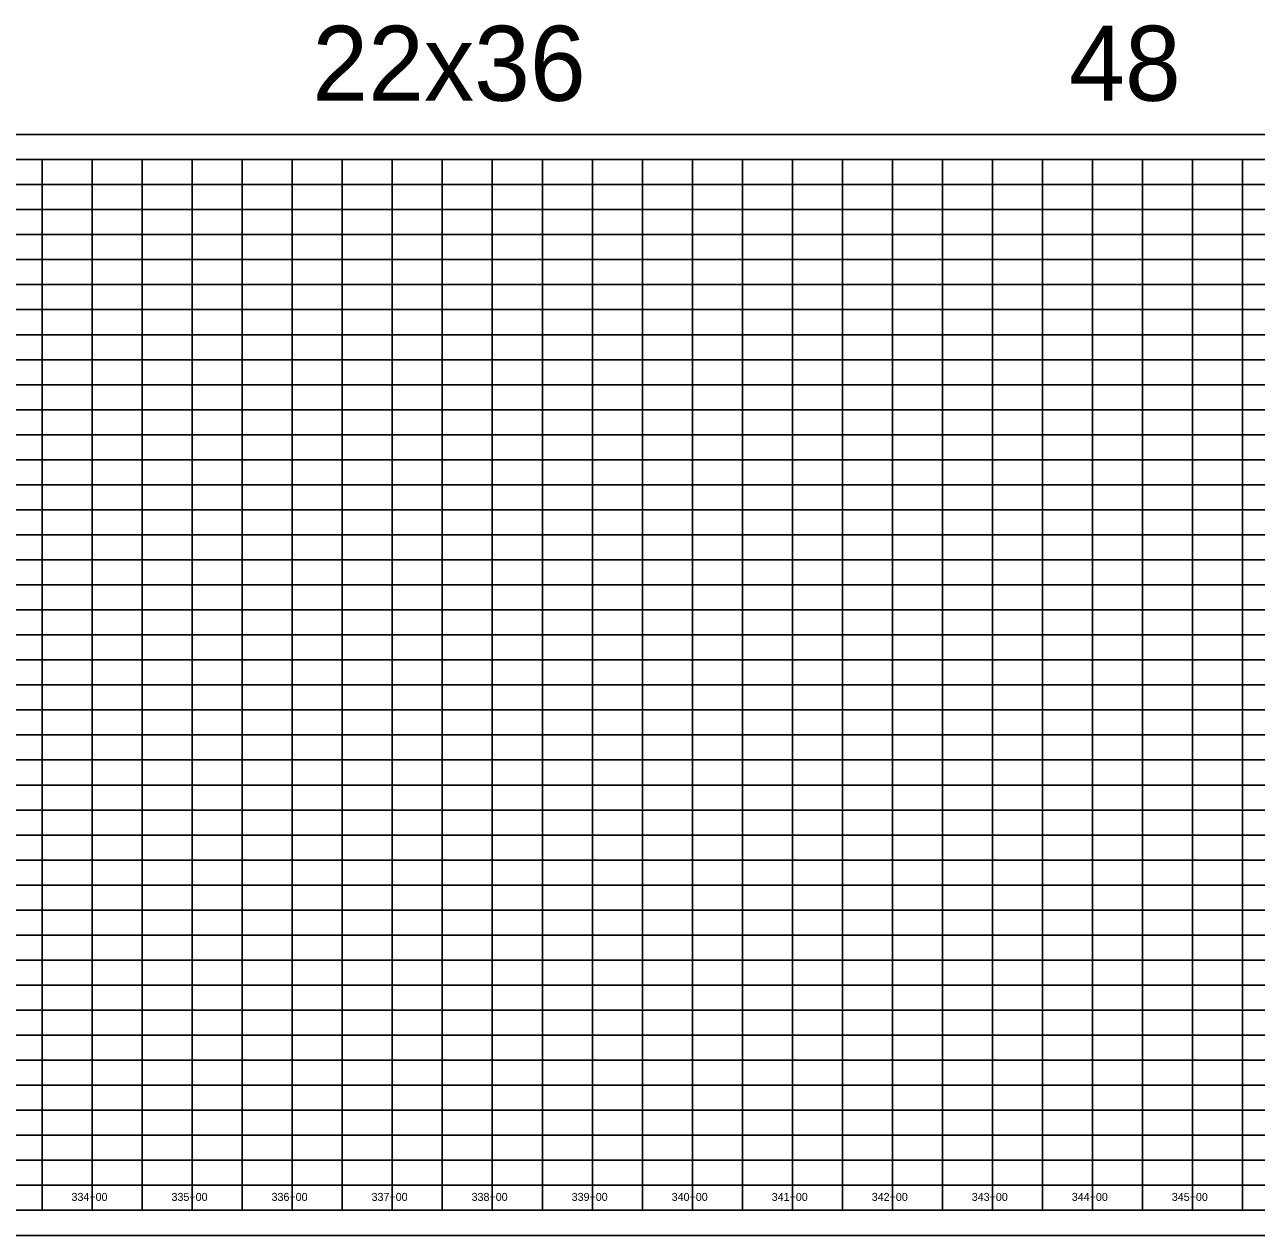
# Model space of a CAD drawing. Extents: x 1873632 to 1926512, y 813126 to 836257.
# Drawn here: x 1911695 to 1912927, y 830505 to 831714 of the extents above; entities that cross this region are included whole.
import ezdxf

# ---------------------------------------------------------------- set-up
doc = ezdxf.new("R2010")
doc.units = 0
for name, color, linetype in [('RD_DDB_StaTX', 7, 'Continuous'), ('RD_PD_WallFill', 7, 'Continuous'), ('RD_SHT_IplotShp', 7, 'Continuous')]:
    doc.layers.add(name, color=color, linetype=linetype)

msp = doc.modelspace()

# ---------------------------------------------------------------- linework, layer by layer
at = {"layer": 'RD_PD_WallFill'}
for p, q in [((1910412.9, 831579.6), (1915762.9, 831579.6)), ((1910412.9, 831579.6), (1912162.9, 831579.6)), ((1911712.9, 830529.6), (1911712.9, 831579.6)), ((1911712.9, 830529.6), (1911712.9, 831579.6)), ((1911762.9, 830529.6), (1911762.9, 831579.6)), ((1911762.9, 830529.6), (1911762.9, 831579.6)), ((1911812.9, 830529.6), (1911812.9, 831579.6)), ((1911812.9, 830529.6), (1911812.9, 831579.6)), ((1911862.9, 830529.6), (1911862.9, 831579.6)), ((1911862.9, 830529.6), (1911862.9, 831579.6)), ((1911912.9, 830529.6), (1911912.9, 831579.6)), ((1911912.9, 830529.6), (1911912.9, 831579.6)), ((1911962.9, 830529.6), (1911962.9, 831579.6)), ((1911962.9, 830529.6), (1911962.9, 831579.6)), ((1912012.9, 830529.6), (1912012.9, 831579.6)), ((1912012.9, 830529.6), (1912012.9, 831579.6)), ((1912062.9, 830529.6), (1912062.9, 831579.6)), ((1912062.9, 830529.6), (1912062.9, 831579.6)), ((1912112.9, 830529.6), (1912112.9, 831579.6)), ((1912112.9, 830529.6), (1912112.9, 831579.6)), ((1912162.9, 830529.6), (1912162.9, 831579.6)), ((1912162.9, 830529.6), (1912162.9, 831579.6)), ((1912212.9, 830529.6), (1912212.9, 831579.6)), ((1912212.9, 830529.6), (1912212.9, 831579.6)), ((1912262.9, 830529.6), (1912262.9, 831579.6)), ((1912262.9, 830529.6), (1912262.9, 831579.6)), ((1912312.9, 830529.6), (1912312.9, 831579.6)), ((1912312.9, 830529.6), (1912312.9, 831579.6)), ((1912362.9, 830529.6), (1912362.9, 831579.6)), ((1912362.9, 830529.6), (1912362.9, 831579.6)), ((1912412.9, 830529.6), (1912412.9, 831579.6)), ((1912412.9, 830529.6), (1912412.9, 831579.6)), ((1912462.9, 830529.6), (1912462.9, 831579.6)), ((1912462.9, 830529.6), (1912462.9, 831579.6)), ((1912512.9, 830529.6), (1912512.9, 831579.6)), ((1912512.9, 830529.6), (1912512.9, 831579.6)), ((1912562.9, 830529.6), (1912562.9, 831579.6)), ((1912562.9, 830529.6), (1912562.9, 831579.6)), ((1912612.9, 830529.6), (1912612.9, 831579.6)), ((1912612.9, 830529.6), (1912612.9, 831579.6)), ((1912662.9, 830529.6), (1912662.9, 831579.6)), ((1912662.9, 830529.6), (1912662.9, 831579.6)), ((1912712.9, 830529.6), (1912712.9, 831579.6)), ((1912712.9, 830529.6), (1912712.9, 831579.6)), ((1912762.9, 830529.6), (1912762.9, 831579.6)), ((1912762.9, 830529.6), (1912762.9, 831579.6)), ((1912812.9, 830529.6), (1912812.9, 831579.6)), ((1912812.9, 830529.6), (1912812.9, 831579.6)), ((1912862.9, 830529.6), (1912862.9, 831579.6)), ((1912862.9, 830529.6), (1912862.9, 831579.6)), ((1912912.9, 830529.6), (1912912.9, 831579.6)), ((1912912.9, 830529.6), (1912912.9, 831579.6)), ((1910862.9, 831554.6), (1915762.9, 831554.6)), ((1910862.9, 831554.6), (1915762.9, 831554.6)), ((1910862.9, 831529.6), (1915762.9, 831529.6)), ((1910862.9, 831504.6), (1915762.9, 831504.6)), ((1910862.9, 831479.6), (1915762.9, 831479.6)), ((1910862.9, 831454.6), (1915762.9, 831454.6)), ((1910412.9, 831429.6), (1915762.9, 831429.6)), ((1910412.9, 831404.6), (1915762.9, 831404.6)), ((1910412.9, 831379.6), (1915762.9, 831379.6)), ((1910412.9, 831354.6), (1915762.9, 831354.6)), ((1910412.9, 831329.6), (1915762.9, 831329.6)), ((1910412.9, 831304.6), (1915762.9, 831304.6)), ((1910412.9, 831279.6), (1915762.9, 831279.6)), ((1910412.9, 831254.6), (1915762.9, 831254.6)), ((1910412.9, 831229.6), (1915762.9, 831229.6)), ((1910412.9, 831204.6), (1915762.9, 831204.6)), ((1910412.9, 831179.6), (1915762.9, 831179.6)), ((1910412.9, 831154.6), (1915762.9, 831154.6)), ((1910412.9, 831129.6), (1915762.9, 831129.6)), ((1910412.9, 831104.6), (1915762.9, 831104.6)), ((1910412.9, 831079.6), (1915762.9, 831079.6)), ((1910412.9, 831054.6), (1915762.9, 831054.6)), ((1910412.9, 831029.6), (1915762.9, 831029.6)), ((1910412.9, 831004.6), (1915762.9, 831004.6)), ((1910412.9, 830979.6), (1915762.9, 830979.6)), ((1910412.9, 830954.6), (1915762.9, 830954.6)), ((1910412.9, 830929.6), (1915762.9, 830929.6)), ((1910412.9, 830904.6), (1915762.9, 830904.6)), ((1910412.9, 830879.6), (1915762.9, 830879.6)), ((1910412.9, 830854.6), (1915762.9, 830854.6)), ((1910412.9, 830829.6), (1915762.9, 830829.6)), ((1910412.9, 830804.6), (1915762.9, 830804.6)), ((1910412.9, 830779.6), (1915762.9, 830779.6)), ((1910412.9, 830754.6), (1915762.9, 830754.6)), ((1910412.9, 830729.6), (1915762.9, 830729.6)), ((1910412.9, 830704.6), (1915762.9, 830704.6)), ((1910412.9, 830679.6), (1915762.9, 830679.6)), ((1910412.9, 830654.6), (1915762.9, 830654.6)), ((1910412.9, 830629.6), (1915762.9, 830629.6)), ((1910412.9, 830604.6), (1915762.9, 830604.6)), ((1910412.9, 830579.6), (1915762.9, 830579.6)), ((1910412.9, 830554.6), (1915762.9, 830554.6)), ((1910412.9, 830529.6), (1915762.9, 830529.6)), ((1910412.9, 830529.6), (1915762.9, 830529.6))]:
    msp.add_line(p, q, dxfattribs=at)
at = {"layer": 'RD_SHT_IplotShp'}
msp.add_lwpolyline([(1910387.9, 830504.6), (1915787.9, 830504.6), (1915787.9, 831604.6), (1910387.9, 831604.6)], close=True, dxfattribs=at)

# ---------------------------------------------------------------- texts
at = {"layer": 'RD_DDB_StaTX'}
for s, p in [('334+00', (1911742.2, 830539)), ('335+00', (1911842.2, 830539)), ('336+00', (1911942.2, 830539)), ('337+00', (1912042.2, 830539)), ('338+00', (1912142.2, 830539)), ('339+00', (1912242.2, 830539)), ('340+00', (1912342.2, 830539)), ('341+00', (1912442.2, 830539)), ('342+00', (1912542.2, 830539)), ('343+00', (1912642.2, 830539)), ('344+00', (1912742.2, 830539)), ('345+00', (1912842.2, 830539))]:
    msp.add_text(s, height=8, dxfattribs=at).set_placement(p)
at = {"layer": 'RD_PD_WallFill'}
for s, p in [('22x36', (1911983, 831638.3)), ('22x36', (1911983, 831638.3)), ('48', (1912739.6, 831638.3)), ('48', (1912739.6, 831638.3))]:
    msp.add_text(s, height=75, dxfattribs=at).set_placement(p)

doc.saveas('drawing.dxf')
